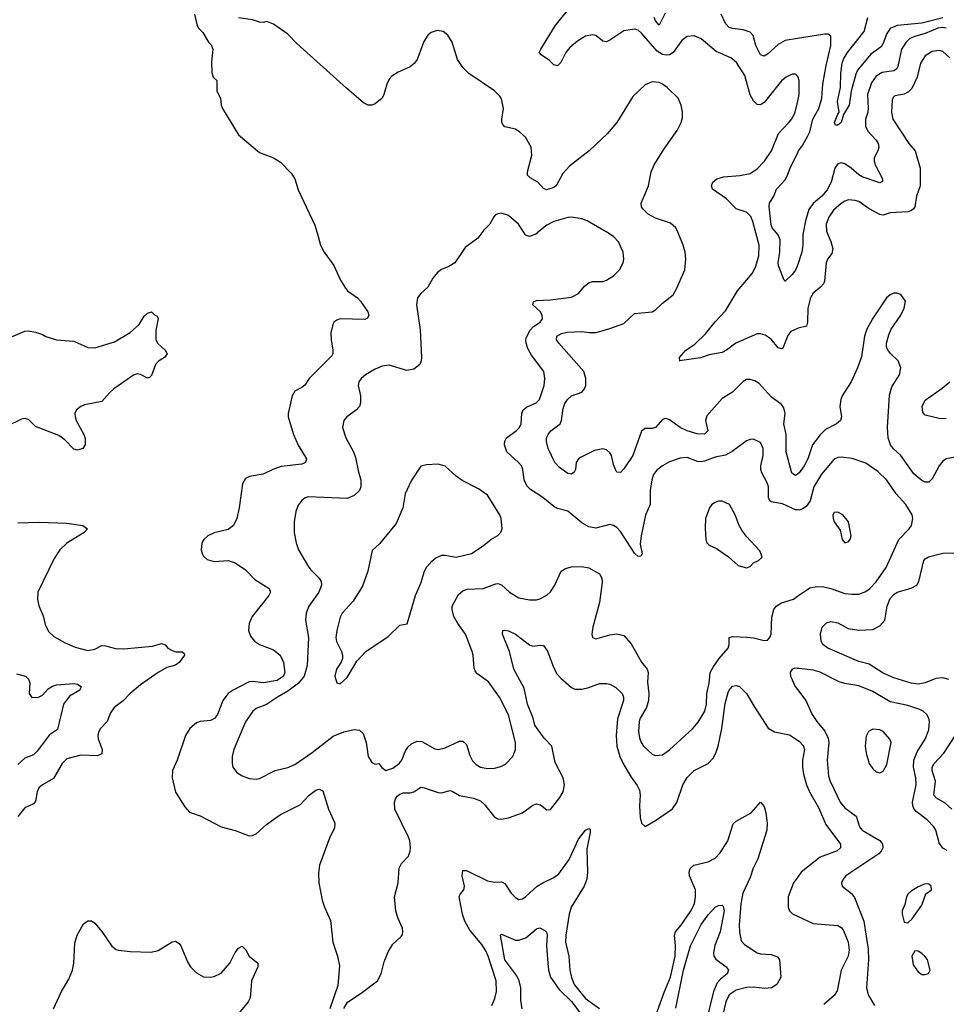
# Model space of a CAD drawing. Header units: inches. Extents: x 2001573 to 2220545, y 644482 to 846830.
# Tile 385 of 656: x 2065560 to 2070850, y 765596 to 771218. Entities that reach past the tile are written whole.
import ezdxf

# ---------------------------------------------------------------- set-up
doc = ezdxf.new("R2010")
doc.units = ezdxf.units.IN
doc.header["$MEASUREMENT"] = 0
for name, color, linetype in [('C0766', 7, 'Continuous'), ('C0767', 7, 'Continuous'), ('C0776', 7, 'Continuous'), ('C0777', 7, 'Continuous')]:
    doc.layers.add(name, color=color, linetype=linetype)

msp = doc.modelspace()

# ---------------------------------------------------------------- linework, layer by layer
at = {"layer": 'C0766', "color": 5}
for points, elevation in [([(2067258, 770000), (2067278, 769930), (2067298, 769890), (2067354, 769814), (2067391.6, 769730), (2067415.6, 769690), (2067431.8, 769670), (2067488.8, 769628.8), (2067506.7, 769610), (2067547, 769550), (2067552.7, 769530), (2067546, 769514), (2067530, 769506.3), (2067390.3, 769509.7), (2067370, 769503), (2067354.4, 769490), (2067345.2, 769470), (2067337.3, 769430), (2067337.7, 769390), (2067348, 769330), (2067347.9, 769310), (2067341.5, 769298.5), (2067213.6, 769170), (2067188.2, 769131.8), (2067170, 769116.9), (2067130, 769097), (2067114.9, 769070), (2067093.4, 768970), (2067093, 768950), (2067122.4, 768850), (2067150, 768788), (2067197.6, 768710), (2067192.4, 768690), (2067170, 768679.8), (2067052.8, 768667.2), (2067004.9, 768650), (2066950, 768622.4), (2066871.3, 768610), (2066850, 768597.6), (2066831.6, 768568.4), (2066813.4, 768430), (2066799.5, 768370), (2066781.6, 768330), (2066750, 768307.8), (2066670, 768287.8), (2066634, 768270), (2066610.5, 768250), (2066599.3, 768230), (2066596.4, 768190), (2066602.4, 768170), (2066610, 768154.8), (2066630, 768136.3), (2066670, 768124.4), (2066750, 768130.4), (2066790, 768116.4), (2066850, 768077.1), (2066902, 768022), (2066985.3, 767970), (2066991.5, 767950), (2066982.8, 767930), (2066887.1, 767810), (2066870.2, 767770), (2066866.3, 767730), (2066878, 767698), (2066900.3, 767670), (2066929.6, 767649.6), (2067010, 767619.5), (2067047.7, 767590), (2067067.1, 767547.1), (2067074.3, 767490), (2067065.5, 767470), (2067030, 767445.6), (2066951.9, 767431.9), (2066890, 767439.7), (2066870, 767436.9), (2066779.2, 767390), (2066751.1, 767370), (2066719.3, 767330), (2066689.5, 767250.5), (2066673.1, 767226.9), (2066650, 767216.1), (2066590.2, 767209.8), (2066570, 767203.5), (2066531.8, 767170), (2066507.1, 767130), (2066459.7, 766990), (2066432, 766930), (2066431, 766890), (2066450, 766806.7), (2066503, 766723), (2066530, 766693.4), (2066590, 766671.8), (2066710, 766609.1), (2066790, 766587.7), (2066870, 766558.4), (2066890, 766559.3), (2066910, 766568.4), (2066970, 766622.6), (2067050, 766680.3), (2067163, 766737), (2067212.6, 766790), (2067250, 766817.7), (2067270, 766823.7), (2067290, 766814), (2067322.2, 766710), (2067360.2, 766630), (2067358, 766602), (2067330, 766549.5), (2067272, 766390), (2067265.1, 766345.1), (2067267.7, 766290), (2067287.1, 766190), (2067300.2, 766150), (2067335.4, 766075.4), (2067347.5, 765950), (2067374.4, 765870), (2067385.1, 765814.9), (2067376.5, 765703.5), (2067331.3, 765570)], 420), ([(2068198.5, 770000), (2068176, 769970), (2068102.5, 769917.5), (2068044.7, 769830), (2068010.5, 769809.5), (2067967.9, 769792.1), (2067945.2, 769774.8), (2067918, 769742), (2067891, 769690), (2067850, 769655.3), (2067831, 769630), (2067824.9, 769590), (2067846.5, 769446.5), (2067854, 769290), (2067852.9, 769270), (2067844.4, 769250), (2067810, 769222), (2067770, 769215.1), (2067670, 769244.8), (2067630, 769239.2), (2067590, 769222.6), (2067534.9, 769190), (2067510.4, 769170), (2067496.4, 769150), (2067492.4, 769130), (2067505.3, 769070), (2067504.9, 769030), (2067499.3, 769010), (2067482, 768990), (2067428, 768950), (2067410.4, 768930), (2067402.6, 768890), (2067421.7, 768830), (2067466.5, 768750), (2067477.8, 768717.8), (2067493.9, 768633.9), (2067507.2, 768590), (2067507.4, 768550), (2067500.3, 768530), (2067470, 768500.5), (2067430, 768484.5), (2067207.1, 768492.9), (2067190, 768488), (2067170, 768473.3), (2067150, 768445.2), (2067137, 768410), (2067127, 768350), (2067126.4, 768290), (2067138.4, 768230), (2067152.4, 768190), (2067202.6, 768102.6), (2067219.4, 768079.4), (2067270.4, 768030), (2067281.1, 768010), (2067283.1, 767990), (2067268, 767950), (2067211.4, 767870), (2067194.7, 767830), (2067192.7, 767790), (2067208.4, 767690), (2067200.8, 767530), (2067183.7, 767470), (2067151, 767430), (2067090, 767383), (2067031.6, 767350), (2066970, 767307.7), (2066910, 767285.4), (2066890.2, 767269.8), (2066850, 767209.5), (2066782.7, 767050), (2066773.1, 767010), (2066772.2, 766970), (2066777.1, 766950), (2066799.5, 766919.5), (2066830, 766900.5), (2066870, 766885.5), (2066910, 766882), (2066930, 766885.7), (2067019.3, 766930), (2067090, 766948), (2067130, 766964.7), (2067230, 767032.9), (2067350, 767127.9), (2067410, 767151.3), (2067470, 767165.7), (2067500.7, 767160.7), (2067521.4, 767141.4), (2067538.9, 767090), (2067550.4, 767010.4), (2067570, 766976), (2067590, 766966.8), (2067610, 766971), (2067627.9, 766947.9), (2067650, 766930.7), (2067690, 766943.7), (2067725.6, 766970), (2067741.1, 766990), (2067760.9, 767039.1), (2067776.5, 767063.5), (2067797.6, 767082.4), (2067830, 767098), (2067856.5, 767096.5), (2067930, 767054.9), (2067950, 767050.3), (2067990, 767059.6), (2068070, 767097.7), (2068090, 767098.7), (2068110, 767079.1), (2068130, 767016.3), (2068145.6, 766985.6), (2068165.3, 766965.3), (2068190, 766950.3), (2068230, 766942.7), (2068270, 766943.6), (2068306.2, 766953.8), (2068333.1, 766966.9), (2068374.5, 767010), (2068391.2, 767050), (2068389.7, 767090), (2068351.3, 767248.7), (2068299.1, 767350), (2068236.8, 767436.8), (2068170, 767485.1), (2068159.7, 767499.7), (2068154.3, 767514.3), (2068149.7, 767590), (2068144, 767610), (2068106, 767710), (2068061.4, 767770), (2068039.3, 767810), (2068028.6, 767850), (2068029.8, 767870), (2068065, 767935), (2068090, 767957.4), (2068114.6, 767965.4), (2068206, 767970), (2068277.6, 767997.6), (2068290, 767998.6), (2068310, 767991.7), (2068355.8, 767950), (2068410, 767917.7), (2068470, 767906), (2068510, 767906.3), (2068530, 767911.5), (2068570, 767931.4), (2068590, 767950.3), (2068614.6, 767990), (2068650.8, 768069.2), (2068675.2, 768084.8), (2068710, 768093.8), (2068770, 768095.2), (2068810, 768088.9), (2068870, 768054.4), (2068883.7, 768030), (2068884.8, 768004.8), (2068870.3, 767890), (2068831.8, 767750), (2068826.4, 767710), (2068830.6, 767690.6), (2068850, 767682), (2068930, 767706), (2068970, 767712), (2069010, 767701.3), (2069050, 767654.9), (2069109.1, 767550), (2069141.5, 767510), (2069148, 767490), (2069144.4, 767435.6), (2069152.1, 767370), (2069150.8, 767330), (2069139.2, 767290), (2069102.2, 767230), (2069096.6, 767210), (2069093.7, 767153.7), (2069098.2, 767118.2), (2069108, 767090), (2069122.3, 767070), (2069170, 767024.2), (2069190, 767016.5), (2069230, 767021.1), (2069270, 767048.9), (2069402.7, 767170), (2069433.5, 767206.5), (2069461, 767250), (2069470.8, 767270), (2069480.7, 767310), (2069482.1, 767370), (2069496.3, 767430), (2069502.8, 767490), (2069518.6, 767521.4), (2069552.7, 767570), (2069603.9, 767630), (2069609.8, 767650), (2069609.8, 767690.2), (2069630, 767696.5), (2069711.9, 767691.9), (2069750, 767688.5), (2069810, 767673.4), (2069830, 767674.8), (2069842.7, 767690), (2069849.5, 767710), (2069854.2, 767805.8), (2069865.1, 767850), (2069878, 767870), (2069910, 767889.2), (2069977.6, 767910), (2070000, 767925.6)], 440), ([(2070000, 768418.7), (2069990, 768419.8), (2069914.3, 768454.3), (2069850, 768464.5), (2069843.1, 768470), (2069835.1, 768490), (2069834.8, 768550), (2069830, 768569), (2069796.2, 768630), (2069791.5, 768650), (2069791.3, 768670), (2069805.1, 768730), (2069804.5, 768770), (2069790, 768804), (2069750, 768822.7), (2069730, 768821.2), (2069710, 768812.7), (2069627.8, 768752.2), (2069590, 768731.8), (2069530, 768720.7), (2069470, 768696.8), (2069450, 768693.7), (2069430, 768695), (2069370, 768717.3), (2069330, 768714.6), (2069270, 768692.7), (2069229.5, 768670.5), (2069195.5, 768644.5), (2069179.1, 768620.9), (2069168.3, 768590), (2069159.1, 768530), (2069160.2, 768450), (2069131.9, 768388.1), (2069107.2, 768270), (2069102.7, 768222.7), (2069112.8, 768167.2), (2069106, 768154), (2069090, 768152.7), (2069070, 768172.3), (2068990, 768295.4), (2068970, 768317.7), (2068950, 768329.7), (2068930, 768335.1), (2068850, 768314.7), (2068810, 768321.3), (2068770, 768344.2), (2068690, 768411.3), (2068630, 768426.6), (2068610, 768438.3), (2068547.6, 768490), (2068476, 768536), (2068456.1, 768556.1), (2068440.3, 768590), (2068432.8, 768650), (2068424.1, 768670), (2068407.9, 768690), (2068341.5, 768750), (2068328, 768790), (2068329, 768811), (2068338.9, 768830), (2068394.3, 768870), (2068413.1, 768890), (2068423.1, 768910), (2068427.3, 768970), (2068435.1, 768990), (2068453.8, 769006.2), (2068509.5, 769030), (2068528.2, 769050), (2068553.8, 769130), (2068558.3, 769170), (2068552, 769210), (2068482.2, 769302.2), (2068461.2, 769341.2), (2068452, 769370), (2068449.7, 769390), (2068454.1, 769405.9), (2068474.3, 769445.7), (2068494.1, 769465.9), (2068530.8, 769490), (2068544.1, 769510), (2068542.5, 769530), (2068531.2, 769551.2), (2068489.6, 769590), (2068492.5, 769607.5), (2068510, 769615.3), (2068590, 769617.4), (2068710, 769633.7), (2068750, 769654.4), (2068784.2, 769695.8), (2068810, 769715.8), (2068830, 769722.4), (2068890, 769722.8), (2068910, 769730.8), (2068950, 769754.8), (2068985.2, 769790), (2069005.2, 769830), (2069009.2, 769850), (2069006, 769890), (2068978.4, 769950), (2068950, 769980.7), (2068917.3, 770000)], 440), ([(2068515.2, 770000), (2068510, 769995.8), (2068470, 769980.4), (2068447.8, 769987.8), (2068440, 770000)], 440), ([(2070000, 768622.3), (2069990, 768614.8), (2069968.2, 768628.2), (2069935.5, 768750), (2069936, 768850), (2069923.4, 768910), (2069930.3, 768970), (2069922.3, 769002.3), (2069910, 769019.8), (2069850, 769065), (2069781.4, 769141.4), (2069756.5, 769156.5), (2069730, 769164.1), (2069710, 769163.4), (2069690, 769152.4), (2069628.6, 769091.4), (2069570, 769055.2), (2069483.2, 768956.8), (2069474.5, 768930), (2069488.9, 768870), (2069470, 768851.1), (2069426.9, 768853.1), (2069370, 768869.4), (2069330.3, 768890.3), (2069270, 768934), (2069250, 768941), (2069241.2, 768938.8), (2069230, 768935.4), (2069190, 768889.7), (2069170, 768883.5), (2069130, 768883.5), (2069110, 768868), (2069060.1, 768730), (2069010, 768652.8), (2068990, 768631.6), (2068970, 768634), (2068961, 768650), (2068950, 768677.2), (2068938.4, 768730), (2068930, 768744.7), (2068910, 768761.4), (2068890, 768767.9), (2068841.9, 768758.1), (2068761.7, 768718.3), (2068750.2, 768709.8), (2068737.4, 768690), (2068732.3, 768650), (2068725.5, 768634.5), (2068710, 768622.6), (2068690, 768626.2), (2068640.9, 768660.9), (2068614.5, 768690), (2068577.3, 768770), (2068566.9, 768810), (2068568.3, 768830), (2068576.9, 768850), (2068593, 768870), (2068645.7, 768910), (2068652.7, 768930), (2068661.9, 768998.1), (2068672.8, 769027.2), (2068688.4, 769050), (2068710.6, 769069.4), (2068769.8, 769090.2), (2068784.4, 769110), (2068791.4, 769130), (2068792.8, 769170), (2068779.8, 769210), (2068638.2, 769370), (2068624.7, 769390), (2068627.3, 769410), (2068653.6, 769426.4), (2068685.5, 769434.5), (2068770, 769437.5), (2068811.1, 769431.1), (2068851.5, 769431.5), (2068930, 769454), (2069010, 769483.9), (2069070, 769540.7), (2069170, 769550.2), (2069190, 769561.3), (2069230, 769599.5), (2069290, 769646.4), (2069310, 769680.5), (2069356.4, 769790), (2069362.6, 769850), (2069359.7, 769890), (2069348.3, 769930), (2069318.4, 770000)], 420), ([(2070000, 769454.4), (2069963.1, 769436.9), (2069945.8, 769414.2), (2069917.5, 769342.5), (2069910, 769337.7), (2069890, 769343.8), (2069850, 769392.8), (2069816.7, 769416.7), (2069790, 769424.5), (2069770, 769423.7), (2069648.7, 769371.3), (2069595.6, 769330), (2069570, 769318.2), (2069496.2, 769303.8), (2069447.2, 769287.2), (2069326, 769270), (2069329.1, 769270.9), (2069327.6, 769290), (2069362.7, 769330), (2069415.1, 769364.9), (2069476.2, 769423.8), (2069530, 769492.2), (2069590, 769554.7), (2069658.6, 769670), (2069742.9, 769770), (2069762.6, 769810), (2069780.2, 769870), (2069781.1, 769930), (2069762.8, 770000)], 380), ([(2070000, 769813.9), (2069998.8, 769810), (2069990, 769788), (2069970, 769762.4), (2069930, 769725.2), (2069924, 769730), (2069892.5, 769812.5), (2069889.8, 769830), (2069900.2, 769890), (2069901.5, 769961.5), (2069889.3, 769989.3), (2069880.7, 770000)], 360), ([(2065510, 769406), (2065590, 769439.5), (2065610, 769442), (2065650, 769434.6), (2065690, 769421.3), (2065710, 769408.5), (2065770, 769390.4), (2065870, 769383.1), (2065950, 769346.9), (2065990, 769344.9), (2066102, 769378), (2066190, 769432.6), (2066242.3, 769477.7), (2066270, 769524.4), (2066290, 769543), (2066312, 769550), (2066330, 769532), (2066344.7, 769524.7), (2066351.1, 769511.1), (2066336.7, 769443.3), (2066337.6, 769390), (2066349.1, 769369.1), (2066390.8, 769330), (2066402.8, 769310), (2066387.7, 769290), (2066352.4, 769267.6), (2066335.8, 769250), (2066313, 769187), (2066302.4, 769177.6), (2066290, 769172), (2066250, 769191.5), (2066230, 769195.1), (2066210, 769187.8), (2066098, 769110), (2066074.9, 769090), (2066030, 769037.6), (2065930, 769019.2), (2065908.4, 769010), (2065884.6, 768990), (2065875.6, 768970), (2065876.5, 768950), (2065885.1, 768925.1), (2065927.2, 768850), (2065933.5, 768826.5), (2065934.4, 768790), (2065920.7, 768770), (2065890, 768760.5), (2065870, 768766.3), (2065818.4, 768818.4), (2065784.2, 768844.2), (2065650, 768896), (2065610, 768934.5), (2065590, 768940.9), (2065570, 768937), (2065484.4, 768895.6)], 380), ([(2065550, 768345.5), (2065671.6, 768348.4), (2065830, 768343.2), (2065921, 768330), (2065947.7, 768310), (2065928.4, 768290), (2065830, 768229.7), (2065788.9, 768190), (2065757.7, 768142.3), (2065663.1, 767950), (2065661.6, 767910), (2065670.4, 767870.4), (2065694.7, 767814.7), (2065705.1, 767765.1), (2065723.8, 767723.8), (2065755.1, 767695.1), (2065820.2, 767660.2), (2065876, 767636), (2065950, 767616.1), (2065990, 767624), (2066030, 767644.4), (2066050, 767643.2), (2066107.2, 767627.2), (2066154.1, 767625.9), (2066318.7, 767641.3), (2066370, 767655.3), (2066390, 767648.2), (2066406.4, 767630), (2066430, 767615.6), (2066451.3, 767608.7), (2066487.9, 767607.9), (2066498.8, 767598.8), (2066500.5, 767590), (2066470, 767547.7), (2066450, 767532.8), (2066400.4, 767519.6), (2066350, 767491.1), (2066250, 767419.4), (2066191, 767370), (2066151.6, 767328.4), (2066100.2, 767290), (2066079.1, 767260.9), (2066058.9, 767210), (2066021.3, 767170), (2066010.3, 767150), (2066006, 767130), (2066008.8, 767111.2), (2066031.7, 767050), (2066030, 767027), (2066004.6, 767015.4), (2065910, 767018.9), (2065830, 766996.8), (2065802.7, 766970), (2065754, 766886), (2065690.4, 766850), (2065670, 766832.6), (2065660.2, 766810), (2065650, 766756), (2065639, 766741), (2065590, 766718.4), (2065550, 766667.6)], 380), ([(2067410, 765571.3), (2067431.5, 765608.5), (2067510, 765660.4), (2067603, 765730), (2067624.5, 765770), (2067641.1, 765838.9), (2067663.5, 765896.5), (2067690, 765938.4), (2067737.3, 765982.7), (2067744.7, 765995.3), (2067747.8, 766010), (2067744.7, 766030), (2067718, 766090), (2067707.6, 766130), (2067699.8, 766210), (2067721.5, 766290), (2067726.2, 766373.8), (2067740.4, 766399.6), (2067779.1, 766440.9), (2067789.8, 766470), (2067791.4, 766490), (2067786.9, 766530), (2067779.9, 766550), (2067702.2, 766710), (2067699.2, 766750), (2067704.9, 766770), (2067715.5, 766784.5), (2067730, 766796.1), (2067750, 766802.7), (2067790, 766803.2), (2067810, 766808.2), (2067850, 766834.9), (2067870, 766832.2), (2067950, 766804.7), (2067970, 766803.5), (2068015.9, 766815.9), (2068030, 766812.7), (2068070, 766788), (2068150, 766772.1), (2068190, 766756.9), (2068215.8, 766735.8), (2068270, 766665.3), (2068290, 766655.6), (2068310, 766652.7), (2068350, 766661.6), (2068430.5, 766689.5), (2068490, 766732.4), (2068510, 766741.3), (2068534.1, 766734.1), (2068570, 766707.3), (2068590, 766707.7), (2068643.2, 766776.8), (2068663.1, 766810), (2068669.8, 766850), (2068663.2, 766890), (2068616.8, 766976.8), (2068597.8, 767070), (2068555.1, 767115.1), (2068501.8, 767190), (2068491.8, 767230), (2068458.6, 767310), (2068440.1, 767400.1), (2068380.5, 767510), (2068355.8, 767610), (2068316.3, 767710), (2068319, 767730), (2068330, 767732.9), (2068350, 767728.7), (2068390, 767710.2), (2068470, 767648.9), (2068490, 767640.3), (2068530, 767646.7), (2068550, 767643.8), (2068573.1, 767613.1), (2068603, 767530), (2068625.6, 767485.6), (2068650, 767457.7), (2068710, 767404.2), (2068730, 767395.6), (2068770, 767394.8), (2068810, 767404.6), (2068870, 767428.1), (2068910, 767428), (2068930, 767423.2), (2068964.2, 767404.2), (2068999.6, 767370), (2069007.7, 767350), (2069007.9, 767330), (2068973.7, 767226.3), (2068964.7, 767130), (2068968.4, 767070), (2068986.8, 767010), (2069010, 766962.7), (2069050, 766893.4), (2069085.4, 766845.4), (2069097.8, 766817.8), (2069102.1, 766790), (2069097.6, 766730), (2069102.3, 766662.3), (2069110, 766630.8), (2069130, 766610.7), (2069190, 766646), (2069287, 766713), (2069311.5, 766748.5), (2069345.3, 766850), (2069370, 766890.3), (2069409.9, 766930.1), (2069490, 766971.4), (2069518.6, 767001.4), (2069534.5, 767030), (2069547.3, 767070), (2069568.8, 767171.2), (2069587.3, 767312.7), (2069604.3, 767375.7), (2069610, 767390.3), (2069630, 767411.6), (2069650, 767416), (2069670, 767410.3), (2069710.2, 767370), (2069756, 767290), (2069833.1, 767173.1), (2069870, 767151), (2069954.6, 767134.6), (2070000, 767104.8)], 420), ([(2070000, 767514), (2069985.5, 767514.5), (2069970.4, 767509.6), (2069959.3, 767490), (2069961.3, 767470), (2069987.4, 767410), (2070000, 767393.6)], 440), ([(2065542.9, 767482.9), (2065594, 767470), (2065613, 767450), (2065618, 767430), (2065614.8, 767370), (2065630, 767346.8), (2065668, 767350), (2065690, 767360.5), (2065722.4, 767397.6), (2065747.5, 767412.5), (2065770, 767419.3), (2065870, 767428.2), (2065890, 767423), (2065910.6, 767410), (2065902.8, 767390), (2065844.8, 767355.2), (2065810.3, 767310), (2065775.6, 767164.4), (2065730, 767134.6), (2065659.2, 767040.8), (2065638.8, 767021.2), (2065590, 767002.3), (2065550, 766966)], 360), ([(2069150, 765416.9), (2069241.2, 765670), (2069275, 765750), (2069302.4, 765870), (2069304.1, 765930), (2069299, 765990), (2069303.6, 766010), (2069334.2, 766045.8), (2069390, 766125.1), (2069411.7, 766170), (2069418.7, 766210), (2069419.1, 766250), (2069384.9, 766330), (2069382, 766350), (2069387.9, 766372.1), (2069409.1, 766390.9), (2069490, 766408.6), (2069530.8, 766430), (2069558.8, 766461.2), (2069603.7, 766530), (2069633.2, 766626.8), (2069650, 766642.3), (2069736.4, 766690), (2069790, 766750.7), (2069810, 766724.9), (2069819.7, 766690), (2069827.9, 766630), (2069824.7, 766590), (2069773.8, 766426.2), (2069747.3, 766372.7), (2069730, 766320.8), (2069689.3, 766230.7), (2069677.2, 766170), (2069667.9, 766047.9), (2069669, 766009), (2069678.3, 765958.3), (2069697.4, 765937.4), (2069770.6, 765890.6), (2069790, 765884.7), (2069850, 765880.9), (2069886.6, 765866.6), (2069897.3, 765850), (2069905.5, 765750), (2069883.2, 765710), (2069852, 765690), (2069814, 765686), (2069750, 765694.2), (2069710, 765692.8), (2069650, 765677.1), (2069610, 765649.8), (2069590.7, 765610), (2069572.2, 765530)], 380), ([(2068254.8, 765590), (2068272.8, 765630), (2068283.1, 765670), (2068279.8, 765730), (2068235.1, 765870), (2068221.2, 765901.2), (2068197.5, 765937.5), (2068130, 766019.3), (2068102.2, 766070), (2068088.7, 766110), (2068068.7, 766210), (2068074.7, 766225.3), (2068095.8, 766250), (2068099.4, 766270), (2068086, 766330), (2068090, 766360.7), (2068110, 766360.3), (2068230, 766300.7), (2068270, 766293.5), (2068310, 766295), (2068323, 766290), (2068330, 766285.3), (2068365.2, 766230), (2068390, 766205.8), (2068410, 766195.2), (2068430, 766198.9), (2068450, 766211.8), (2068513.8, 766270), (2068546, 766290), (2068610, 766319.6), (2068638.6, 766341.4), (2068697.1, 766422.9), (2068750, 766538.2), (2068790, 766590.2), (2068810, 766600.5), (2068816.5, 766596.5), (2068817.1, 766577.1), (2068797.7, 766482.3), (2068801.5, 766350), (2068798, 766310), (2068782.6, 766270), (2068708, 766150), (2068696.3, 766110), (2068677.5, 765990), (2068675.5, 765950), (2068694.6, 765870), (2068701, 765790), (2068710, 765748.5), (2068726.5, 765710), (2068790.7, 765630), (2068870, 765571.3)], 380), ([(2070000, 766320.7), (2069977.6, 766290), (2069946.7, 766210), (2069946.9, 766150), (2069954.6, 766130), (2069971.9, 766111.9), (2070000, 766098.9)], 420), ([(2069305.4, 765574.6), (2069348.8, 765790), (2069390, 765930.3), (2069450, 766051.8), (2069490, 766107.4), (2069530, 766150.3), (2069550, 766160.3), (2069570, 766162.4), (2069576.9, 766156.9), (2069581.1, 766130), (2069558.7, 766010), (2069528.1, 765931.9), (2069520.5, 765890), (2069523, 765870), (2069533.6, 765853.6), (2069592.4, 765810), (2069606.5, 765790), (2069599.6, 765770), (2069560.9, 765739.1), (2069542.2, 765717.8), (2069521.3, 765670), (2069477.2, 765490)], 360), ([(2065754, 765570), (2065798.8, 765670), (2065840.1, 765740.1), (2065861.8, 765790), (2065869.9, 765830), (2065874.5, 765945.5), (2065887.5, 765990), (2065924.3, 766055.7), (2065950, 766073.4), (2065970, 766073.4), (2065990, 766059.5), (2066030, 766012.4), (2066087, 765927), (2066110, 765908.2), (2066124.2, 765904.2), (2066190, 765897.4), (2066310, 765893.7), (2066350, 765903.7), (2066430, 765952.7), (2066450, 765956.3), (2066470, 765943), (2066479.5, 765930), (2066518.4, 765838.4), (2066535.3, 765810), (2066570, 765775.8), (2066610, 765753.7), (2066650, 765750.3), (2066670, 765754), (2066710, 765773.1), (2066760.3, 765830), (2066790, 765891.6), (2066810, 765916.5), (2066830, 765928.4), (2066849.1, 765909.1), (2066870.3, 765870), (2066919.5, 765830), (2066919, 765810), (2066884.2, 765730), (2066878, 765650), (2066874.5, 765630), (2066864.5, 765610), (2066813.1, 765546.9)], 380), ([(2068429.1, 765570), (2068420.2, 765620.2), (2068420.2, 765690), (2068411.6, 765730), (2068398.1, 765758.1), (2068328.8, 765850), (2068304.2, 765990), (2068310, 765997.1), (2068390, 765961.7), (2068410, 765962), (2068450, 765976.4), (2068510, 766026), (2068530, 766033), (2068558, 766018), (2068567.2, 766007.2), (2068572, 765992), (2068567.9, 765930), (2068575.2, 765830), (2068579.3, 765790), (2068590.1, 765750), (2068639.6, 765679.6), (2068710, 765611.4), (2068757.5, 765550)], 360)]:
    msp.add_lwpolyline(points, dxfattribs=dict(at, elevation=elevation))
at = {"layer": 'C0766', "color": 5, "elevation": 460}
for points in [[(2067950, 768679.3), (2067883.5, 768676.5), (2067850, 768668.7), (2067795.8, 768584.2), (2067761.6, 768510), (2067746.7, 768430), (2067710, 768341.2), (2067614.4, 768225.6), (2067572.3, 768187.7), (2067547.4, 768070), (2067516.4, 767983.6), (2067463, 767897), (2067401.8, 767830), (2067390, 767806.6), (2067370.3, 767730.3), (2067365.8, 767690), (2067368.1, 767668.1), (2067396.4, 767610), (2067403.1, 767590), (2067403.1, 767570), (2067395.8, 767550), (2067368.8, 767510), (2067359.5, 767470), (2067370, 767430.8), (2067390, 767426.4), (2067430, 767462.4), (2067485.3, 767554.7), (2067537, 767610), (2067663.6, 767696.4), (2067730, 767761), (2067771.9, 767768.1), (2067819.7, 767930), (2067850, 768000.7), (2067871.2, 768070), (2067885.3, 768094.7), (2067913.2, 768126.8), (2067935.2, 768144.8), (2067970, 768160.4), (2067990, 768161.3), (2068051.1, 768148.9), (2068139, 768170), (2068207, 768213), (2068250, 768250.4), (2068290, 768273.4), (2068307.8, 768292.2), (2068314, 768310), (2068309.7, 768370), (2068302, 768390), (2068230, 768502.7), (2068180.1, 768540.1), (2068086.1, 768586.1), (2068051.1, 768611.1), (2067990, 768669.3)], [(2069570, 768469.6), (2069550, 768469.5), (2069530, 768462), (2069510.8, 768450), (2069497.3, 768430), (2069475.5, 768370), (2069473.7, 768313.7), (2069477.3, 768250), (2069482.8, 768230), (2069497.1, 768217.1), (2069538, 768198), (2069607.3, 768150), (2069662, 768102), (2069710, 768087.7), (2069730, 768096), (2069750, 768116), (2069778, 768130), (2069794.6, 768145.4), (2069798, 768150), (2069784.7, 768184.7), (2069708.2, 768268.2), (2069682.8, 768302.8), (2069667.3, 768330), (2069645.1, 768390), (2069611.6, 768450)]]:
    msp.add_lwpolyline(points, close=True, dxfattribs=at)
at = {"layer": 'C0767', "color": 5}
for points, elevation in [([(2070000, 770895.8), (2069990, 770907), (2069970, 770906.3), (2069935.5, 770890), (2069910, 770869.6), (2069810, 770745.1), (2069790, 770731.2), (2069770, 770733), (2069750, 770754), (2069730, 770789.7), (2069699.8, 770899.8), (2069652.6, 770972.6), (2069619.5, 770999.5), (2069536.4, 771036.4), (2069450, 771108.7), (2069410, 771125.6), (2069370, 771121.5), (2069340.6, 771099.4), (2069291.6, 771030), (2069270, 771017.4), (2069250, 771015.3), (2069230, 771019.8), (2069198.9, 771038.9), (2069110, 771141.2), (2069090, 771157.7), (2069070, 771163.7), (2069010, 771154.4), (2068930, 771100.8), (2068910, 771092), (2068890, 771094.8), (2068848.5, 771128.5), (2068830, 771131), (2068790, 771122.9), (2068744.6, 771095.4), (2068701.1, 771058.9), (2068677.8, 771030), (2068650, 770973.6), (2068630, 770954.3), (2068610, 770960.8), (2068584.3, 770984.3), (2068536.4, 771016.4), (2068525.1, 771030), (2068535.3, 771050), (2068616.7, 771183.3), (2068688.4, 771270)], 380), ([(2066558, 771250), (2066571, 771190), (2066581, 771170), (2066605.2, 771145.2), (2066638.8, 771090), (2066654, 771074), (2066663, 771050), (2066656, 770976), (2066656.9, 770916.9), (2066664.7, 770890), (2066684.7, 770870), (2066686, 770810), (2066706.8, 770770), (2066710.4, 770730), (2066718, 770710), (2066810, 770561.3), (2066930, 770459.5), (2067010, 770428.7), (2067050, 770403.6), (2067110, 770342), (2067130.3, 770310), (2067150, 770246.8), (2067245.1, 770045.1), (2067258, 770000)], 420), ([(2069318.4, 770000), (2069305.6, 770030), (2069276.2, 770056.2), (2069190, 770085.2), (2069148.1, 770108.1), (2069117.6, 770137.6), (2069110.6, 770150), (2069107.8, 770170), (2069150.7, 770270), (2069165.8, 770350), (2069182, 770390), (2069239, 770481), (2069314.2, 770585.8), (2069336.8, 770630), (2069343.4, 770656.6), (2069344.6, 770690), (2069337.1, 770730), (2069319.3, 770770), (2069256.5, 770830), (2069230.3, 770850.3), (2069210, 770859.6), (2069170, 770863.2), (2069130, 770845.4), (2069060.7, 770779.3), (2068968.3, 770631.7), (2068913.7, 770566.3), (2068811.5, 770468.5), (2068698.2, 770381.8), (2068660.5, 770339.5), (2068622.3, 770270), (2068610, 770260.3), (2068567.3, 770247.3), (2068550, 770253.6), (2068517.4, 770290), (2068474.6, 770314.6), (2068459.7, 770330), (2068459.8, 770350), (2068483.8, 770443.8), (2068479.7, 770490), (2068447.3, 770547.3), (2068415.5, 770575.5), (2068390, 770592.6), (2068330, 770605.8), (2068318.6, 770618.6), (2068312.7, 770630), (2068312.4, 770650), (2068321.2, 770710), (2068310, 770765.2), (2068301.6, 770781.6), (2068271.4, 770811.4), (2068125.1, 770910), (2068090, 770945.1), (2068059.7, 770990), (2068029.4, 771090), (2068003.7, 771130), (2067977.2, 771150), (2067943.8, 771156.2), (2067910, 771145.2), (2067891, 771130), (2067866.7, 771093.3), (2067829.1, 770990.9), (2067812.9, 770967.1), (2067790, 770948.3), (2067721.2, 770918.8), (2067685.3, 770894.7), (2067670, 770878.4), (2067655.6, 770850), (2067639.2, 770790), (2067629.1, 770770), (2067590, 770738.3), (2067570, 770729.2), (2067550, 770729.9), (2067523.6, 770743.6), (2067426.2, 770826.2), (2067142.8, 771082.8), (2067090, 771135.9), (2067010, 771193), (2066972, 771208), (2066950, 771202), (2066930, 771204), (2066890, 771217.2), (2066810, 771229)], 420), ([(2069244.7, 771255.3), (2069210, 771187.3), (2069190, 771211.5), (2069182.7, 771230)], 360), ([(2070000, 771110.7), (2069930, 771099.4), (2069890, 771076.5), (2069830, 771021.4), (2069810, 771009.8), (2069790, 771016.3), (2069763.2, 771070), (2069747.6, 771127.6), (2069730, 771147.3), (2069690, 771160.8), (2069630, 771166.9), (2069610, 771174), (2069590, 771196.3), (2069565.3, 771250)], 360), ([(2069762.8, 770000), (2069745.7, 770065.7), (2069733.6, 770093.6), (2069710, 770118), (2069650, 770138.2), (2069595.9, 770195.9), (2069515.6, 770250), (2069509.7, 770270), (2069516.9, 770290), (2069540.9, 770310), (2069578.6, 770321.4), (2069671.3, 770328.7), (2069730, 770340.2), (2069770, 770366.9), (2069811.7, 770410), (2069852.3, 770470), (2069891.8, 770568.2), (2069950, 770628.9), (2069970, 770654.6), (2069988.1, 770690), (2070000, 770744.8)], 380), ([(2069880.7, 770000), (2069856.5, 770030), (2069850, 770047), (2069839.4, 770150), (2069841.5, 770170), (2069865.4, 770210), (2069881.5, 770250), (2069930, 770303.1), (2069940, 770320), (2069959, 770370), (2070000, 770455.8)], 360), ([(2068440, 770000), (2068408, 770050), (2068350, 770100.5), (2068310, 770113), (2068290.4, 770109.6), (2068276.8, 770103.2), (2068267.5, 770092.5), (2068244.7, 770050), (2068210, 770015.3), (2068198.5, 770000)], 440), ([(2068917.3, 770000), (2068799, 770070), (2068770, 770080.9), (2068710, 770089.6), (2068690, 770087.6), (2068610, 770064.8), (2068570, 770044.2), (2068515.2, 770000)], 440)]:
    msp.add_lwpolyline(points, dxfattribs=dict(at, elevation=elevation))
at = {"layer": 'C0776', "color": 5}
for points, elevation in [([(2070170, 770000), (2070191.1, 769951.1), (2070201.5, 769910), (2070197.4, 769882.6), (2070172.7, 769850), (2070164.5, 769830), (2070155, 769725), (2070149.1, 769710), (2070132.7, 769690), (2070090, 769656.8), (2070075.4, 769630), (2070059.3, 769570), (2070058, 769490), (2070052.5, 769467.5), (2070003.8, 769456.2), (2070000, 769454.4)], 380), ([(2070032.7, 770000), (2070031, 769991), (2070030.2, 769930.2), (2070024.4, 769890), (2070000, 769813.9)], 360), ([(2070950, 768729.8), (2070848.5, 768710), (2070830, 768696.4), (2070810.2, 768670), (2070770, 768595.4), (2070750, 768578), (2070730, 768577.2), (2070710, 768586.8), (2070665.4, 768625.4), (2070590, 768729), (2070547.7, 768767.7), (2070530.5, 768790), (2070518.2, 768830), (2070513.7, 768890), (2070526.3, 769073.7), (2070539.3, 769120.7), (2070582, 769190), (2070591.3, 769230), (2070574.5, 769270), (2070532, 769312), (2070515.1, 769335.1), (2070509.5, 769349.5), (2070509.5, 769370), (2070521, 769419), (2070536, 769450), (2070590, 769531), (2070609.4, 769570), (2070617, 769610), (2070590, 769649.3), (2070570, 769657), (2070550, 769656.2), (2070530, 769647.3), (2070508.2, 769630), (2070428.2, 769510), (2070395.5, 769450), (2070383.1, 769410), (2070366.6, 769293.4), (2070343.8, 769230), (2070307.5, 769150), (2070256.1, 769070), (2070247.9, 769050), (2070242.2, 769010), (2070252.2, 768950), (2070246.3, 768930), (2070223.7, 768910), (2070161.2, 768878.8), (2070130, 768848.4), (2070086.1, 768790), (2070059.9, 768710), (2070039.5, 768670), (2070010, 768629.8), (2070000, 768622.3)], 420), ([(2070850, 768938.5), (2070810, 768941.2), (2070730, 768960.3), (2070715.6, 768975.6), (2070712.2, 769010), (2070730, 769046.2), (2070826.2, 769113.8), (2070869.6, 769150.4)], 380), ([(2070000, 767925.6), (2070070, 767974.2), (2070110, 767981.8), (2070150, 767979.4), (2070190.1, 767970.1), (2070270, 767941.8), (2070310, 767937.3), (2070350, 767938), (2070390, 767952.6), (2070413.7, 767970), (2070450, 768009.1), (2070507, 768090), (2070579.2, 768250), (2070638, 768310), (2070651.2, 768330), (2070659.1, 768370), (2070654.8, 768390), (2070618.5, 768450), (2070564.2, 768510), (2070510, 768588.3), (2070459, 768639), (2070390, 768685.1), (2070311.8, 768711.8), (2070250, 768720.4), (2070230, 768718.3), (2070210, 768708), (2070137.9, 768622.1), (2070093.6, 768550), (2070072.1, 768470), (2070050, 768438.8), (2070030, 768424.2), (2070010, 768417.7), (2070000, 768418.7)], 440), ([(2070863.7, 767450), (2070830, 767460.3), (2070790, 767455.3), (2070729.1, 767430.9), (2070690, 767423.2), (2070648.7, 767428.7), (2070550, 767460.5), (2070490, 767487), (2070410, 767538.9), (2070350, 767552.9), (2070173.6, 767630), (2070146, 767650), (2070135.1, 767670), (2070131.6, 767710), (2070140.9, 767750), (2070166.5, 767773.5), (2070190, 767782.4), (2070230, 767774.3), (2070290, 767741.6), (2070350, 767731.7), (2070430, 767736), (2070470, 767756.9), (2070498.8, 767790), (2070511.6, 767870), (2070530, 767913.8), (2070550, 767936.8), (2070570, 767948.8), (2070650, 767972), (2070682.6, 767990), (2070693.8, 768010), (2070722.4, 768130), (2070730, 768140.3), (2070749.1, 768150.9), (2070830, 768171.2), (2070933, 768173)], 420), ([(2070854.9, 766474.9), (2070830, 766486.8), (2070810, 766518.7), (2070790.7, 766590), (2070779.2, 766610), (2070741.1, 766650), (2070677.4, 766697.4), (2070666.2, 766710), (2070658.7, 766730), (2070657.9, 766750), (2070678.1, 766850), (2070676, 766890), (2070663.4, 766950), (2070664.3, 766990), (2070682.8, 767037.2), (2070729.8, 767110), (2070750, 767164), (2070754, 767210), (2070749.7, 767230), (2070738.3, 767250), (2070717.6, 767270), (2070698.8, 767278.8), (2070630, 767302.3), (2070530, 767322.5), (2070430, 767382.2), (2070350, 767413.8), (2070270, 767427.3), (2070237.6, 767437.6), (2070130, 767493.1), (2070090, 767504), (2070010, 767513.7), (2070000, 767514)], 440), ([(2070000, 767393.6), (2070048.7, 767330), (2070083.7, 767250), (2070110.3, 767210), (2070156.2, 767156.2), (2070176.2, 767116.2), (2070179.3, 767090), (2070170.2, 766990), (2070178.4, 766898.4), (2070187.5, 766870), (2070244.6, 766750), (2070270, 766718), (2070335.2, 766670), (2070354.4, 766610), (2070370, 766590.3), (2070470, 766531.7), (2070484.9, 766510), (2070487.9, 766490), (2070478.5, 766470), (2070464.7, 766455.3), (2070277.1, 766330), (2070260.3, 766310), (2070252.2, 766290), (2070255.5, 766270), (2070309.4, 766229.4), (2070326.6, 766206.6), (2070379.4, 766070), (2070404.8, 765910), (2070406.7, 765850), (2070393.8, 765690), (2070403.1, 765650), (2070440.3, 765590)], 440), ([(2070882.4, 766710), (2070844.3, 766744.3), (2070793.1, 766773.1), (2070779.5, 766790), (2070787.6, 766870), (2070768.8, 766930), (2070769.3, 766950), (2070779.9, 766970), (2070836.3, 767030), (2070896.8, 767123.2)], 420), ([(2070000, 767104.8), (2070010, 767098.2), (2070033.5, 767073.5), (2070039.8, 767050), (2070029.5, 766990), (2070028.9, 766950), (2070035, 766910), (2070052.7, 766850), (2070069.5, 766810), (2070119.6, 766719.6), (2070161.8, 766621.8), (2070245.2, 766510), (2070246.5, 766490), (2070227, 766473), (2070130, 766435.2), (2070021.3, 766350), (2070000, 766320.7)], 420), ([(2070000, 766098.9), (2070090, 766057.1), (2070230, 766046.7), (2070250, 766035.2), (2070260.8, 766020.8), (2070290.1, 765950), (2070294.9, 765905.1), (2070290.7, 765870), (2070250.2, 765790), (2070226.7, 765673.3), (2070210, 765647.1), (2070150, 765594.3)], 420)]:
    msp.add_lwpolyline(points, dxfattribs=dict(at, elevation=elevation))
at = {"layer": 'C0776', "color": 5, "elevation": 460}
for points in [[(2070230, 768406), (2070210, 768404), (2070203, 768390), (2070203.8, 768370), (2070210.7, 768350), (2070243.4, 768303.4), (2070254.8, 768250), (2070270, 768231), (2070290, 768236), (2070301.2, 768250), (2070306, 768270), (2070291.4, 768351.4), (2070259, 768390)], [(2070430, 767167.3), (2070406.5, 767153.5), (2070393.4, 767126.6), (2070387.7, 767070), (2070392.2, 767030), (2070408.9, 766970), (2070430, 766940.5), (2070450, 766923), (2070470, 766917.3), (2070490, 766927.3), (2070510, 766964.7), (2070534.8, 767090), (2070527.8, 767110), (2070490, 767152.8), (2070470, 767163.5)], [(2070730, 766283.7), (2070690, 766266.6), (2070650, 766242.7), (2070632.5, 766227.5), (2070622, 766210), (2070613.4, 766166.6), (2070598.8, 766130), (2070597.3, 766110), (2070610, 766064.7), (2070630, 766062), (2070655.5, 766084.5), (2070710, 766162.8), (2070734, 766226), (2070765.2, 766250), (2070762.7, 766270), (2070750, 766282.7)], [(2070670, 765902), (2070654, 765870), (2070661.7, 765821.7), (2070690, 765781), (2070710, 765766.8), (2070730, 765766.8), (2070749, 765771), (2070757.2, 765790), (2070742.7, 765850), (2070730, 765869), (2070710, 765885.2), (2070690, 765899)]]:
    msp.add_lwpolyline(points, close=True, dxfattribs=at)
at = {"layer": 'C0777', "color": 5}
for points, elevation in [([(2070830, 771228.1), (2070710, 771198.2), (2070570, 771185), (2070530, 771167), (2070510, 771139.8), (2070490, 771084.4), (2070477.4, 771062.6), (2070418.4, 771021.6), (2070343.1, 770930), (2070332.7, 770907.3), (2070307.1, 770810), (2070295.9, 770730), (2070262.7, 770677.3), (2070250.1, 770629.9), (2070230, 770614.7), (2070216.5, 770616.5), (2070211.6, 770630), (2070230, 770678), (2070238.7, 770690), (2070228.6, 770750), (2070245.1, 770830), (2070247.6, 770910), (2070255, 770970), (2070264.4, 770995.6), (2070285.2, 771030), (2070380.9, 771150), (2070401.4, 771230)], 340), ([(2070850, 771169.5), (2070830, 771172.7), (2070802, 771170), (2070730, 771138.2), (2070670, 771122.7), (2070642, 771110), (2070620.2, 771090), (2070594.3, 771050), (2070572.9, 770950), (2070565.1, 770934.9), (2070550, 770925), (2070484.2, 770915.8), (2070450, 770895), (2070422.2, 770857.8), (2070400.4, 770790), (2070404.8, 770710), (2070402.3, 770690), (2070387.8, 770650), (2070387.8, 770610), (2070401.7, 770581.7), (2070450, 770530.2), (2070460.7, 770510), (2070463.9, 770490), (2070459.1, 770470), (2070438.8, 770430), (2070437.7, 770410), (2070445.1, 770385.1), (2070486, 770310), (2070485.8, 770294.2), (2070470, 770286.4), (2070370, 770321.2), (2070350, 770332.2), (2070307.7, 770370), (2070270, 770395.7), (2070250, 770400.7), (2070230, 770395.5), (2070214.2, 770370), (2070192.7, 770290), (2070170, 770245.8), (2070139.4, 770210), (2070090, 770169), (2070065.9, 770134.1), (2070045.9, 770070), (2070032.7, 770000)], 360), ([(2070000, 770455.8), (2070006.8, 770470), (2070030, 770500.2), (2070057.9, 770550), (2070070, 770578.4), (2070088.7, 770650), (2070121.5, 770710), (2070138.5, 770770), (2070144.2, 770850), (2070163.4, 770956.6), (2070190.7, 771070), (2070190, 771124), (2070175.6, 771135.6), (2070155.8, 771135.8), (2070000, 771110.7)], 360), ([(2070870, 771000.9), (2070830, 771036.4), (2070810, 771042.8), (2070770, 771035.9), (2070730, 771010.7), (2070702.2, 770970), (2070684.4, 770890), (2070654.1, 770825.9), (2070634.2, 770805.8), (2070610, 770792.4), (2070556.9, 770783.1), (2070546.2, 770773.8), (2070541.5, 770758.5), (2070537.3, 770690), (2070545.2, 770650), (2070636.5, 770510), (2070671.3, 770470), (2070700.8, 770370), (2070701.2, 770270), (2070680.7, 770210), (2070670.2, 770150), (2070662.7, 770137.3), (2070652.1, 770127.9), (2070630, 770121.4), (2070530, 770114.8), (2070490, 770101.2), (2070470, 770105), (2070410, 770137.2), (2070350, 770179.3), (2070330, 770186.2), (2070291.1, 770188.9), (2070270, 770182.2), (2070250, 770168.9), (2070205.4, 770130), (2070179.4, 770090), (2070164.6, 770050), (2070165.6, 770010), (2070170, 770000)], 380), ([(2070000, 770744.8), (2070009.8, 770789.8), (2070009.7, 770870), (2070005.1, 770890), (2070000, 770895.8)], 380)]:
    msp.add_lwpolyline(points, dxfattribs=dict(at, elevation=elevation))

doc.saveas('drawing.dxf')
